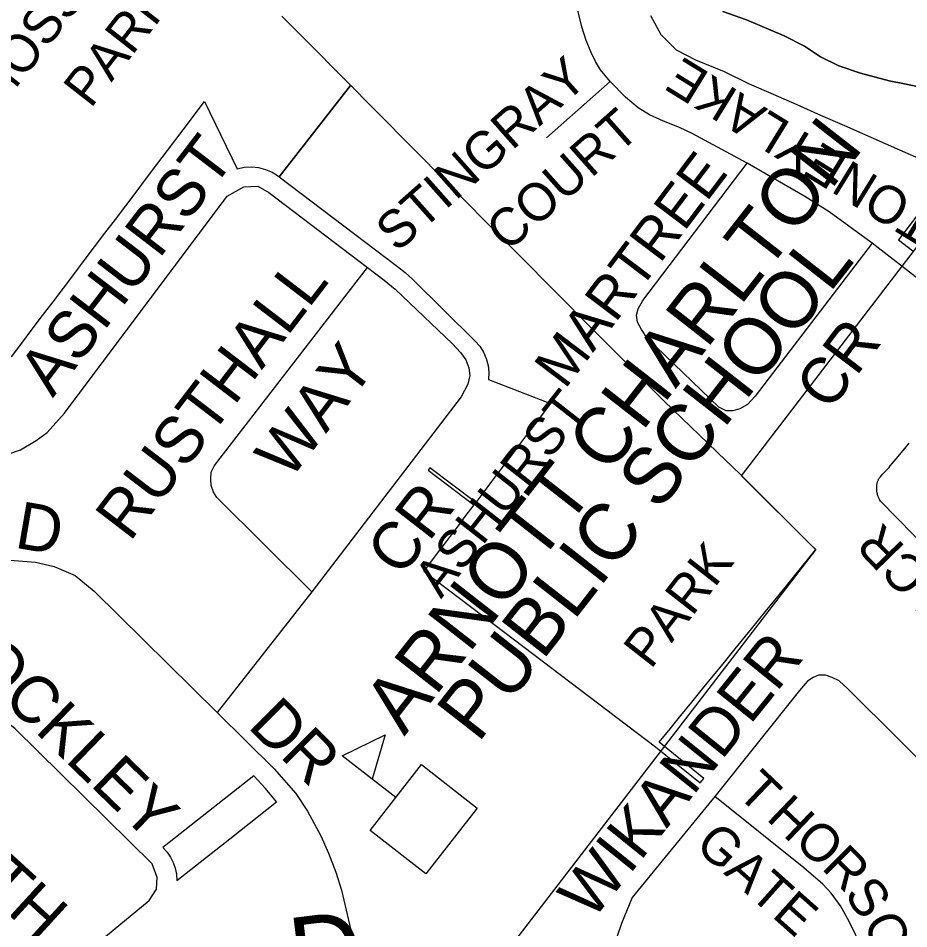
# Model space of a CAD drawing. Extents: x 586326 to 623965, y 4819854 to 4857850.
# Drawn here: x 599080.4 to 599553.3, y 4840854.1 to 4841337.4 of the extents above; entities that cross this region are included whole.
import ezdxf

# ---------------------------------------------------------------- set-up
doc = ezdxf.new("R2010")
doc.units = 0
for name, color, linetype in [('Lots_Concessions', 7, 'Continuous'), ('Minor Rd Lbls', 7, 'Continuous'), ('Minor Rds', 7, 'Continuous'), ('Park Lbls', 7, 'Continuous'), ('Park Outlines', 7, 'Continuous'), ('Proposed Secondary Rds', 7, 'Continuous'), ('School Syms_Lbls', 7, 'Continuous'), ('Secondary Rds Lbls', 7, 'Continuous')]:
    doc.layers.add(name, color=color, linetype=linetype)

msp = doc.modelspace()

# ---------------------------------------------------------------- linework, layer by layer
at = {"layer": 'Lots_Concessions'}
for p, q in [((599464.55, 4841094.52), (599890.76, 4841651.4)), ((599503.89, 4841055.28), (599464.55, 4841094.52)), ((599085.22, 4840510.73), (599503.89, 4841055.28))]:
    msp.add_line(p, q, dxfattribs=at)
at = {"layer": 'Minor Rds'}
for points in [[(599394.65, 4841303.71), (599389.58, 4841310.02), (599387.02, 4841314.32), (599384.69, 4841319.11), (599382.07, 4841325.6), (599379.68, 4841332.73), (599370.49, 4841370.89)], [(599394.65, 4841303.71), (599360.87, 4841273.82)], [(599467.46, 4841260.36), (599438.27, 4841276.14), (599431.46, 4841279.41), (599423.1, 4841282.74), (599415.65, 4841286.06), (599409.67, 4841289.81), (599402.95, 4841295.52), (599394.65, 4841303.71)], [(599533.85, 4841217.99), (599471.64, 4841136.72), (599467.59, 4841132.36), (599463.49, 4841129.97), (599459.84, 4841128.98), (599456.33, 4841129), (599452.34, 4841130.85), (599414.33, 4841167.57), (599411.35, 4841172.15), (599409.26, 4841176.02), (599408.8, 4841179.73), (599409.65, 4841183.07), (599412.16, 4841187.51), (599467.46, 4841260.36)], [(599533.85, 4841217.99), (599510.98, 4841234.57), (599498.03, 4841242.77), (599467.46, 4841260.36)], [(599061.83, 4841101.5), (599081.69, 4841108.23), (599089.92, 4841113.18), (599095.78, 4841117.45), (599104.99, 4841127.8), (599191.36, 4841242.93), (599200.21, 4841247.88), (599207.74, 4841248.18), (599213.52, 4841244.79), (599265.86, 4841205.02)], [(599596.34, 4841138.69), (599575.33, 4841178.54), (599572.96, 4841182.47), (599570.66, 4841185.87), (599567.34, 4841190.22), (599562.8, 4841195.05), (599558.46, 4841198.92), (599533.85, 4841217.99)], [(599236.39, 4841032.87), (599185.97, 4841082.89), (599184.17, 4841085.86), (599182.94, 4841089.37), (599182.65, 4841092.63), (599182.98, 4841096.42), (599184.59, 4841099.95), (599265.86, 4841205.02)], [(599265.86, 4841205.02), (599274.71, 4841198.38), (599280.51, 4841193.58), (599310.96, 4841164.55), (599315.2, 4841159.98), (599318.18, 4841156.11), (599319.76, 4841151.83), (599320.15, 4841147.76), (599319.13, 4841143.09), (599315.59, 4841136.4), (599236.39, 4841032.87)], [(599670.05, 4840946.56), (599538.19, 4841081), (599537.91, 4841081.48), (599537.67, 4841081.92), (599537.47, 4841082.34), (599537.13, 4841083.14), (599536.89, 4841083.84), (599536.71, 4841084.45), (599536.58, 4841084.99), (599536.49, 4841085.46), (599536.37, 4841086.28), (599536.31, 4841086.89), (599536.27, 4841087.82), (599536.29, 4841088.73), (599536.33, 4841089.32), (599536.39, 4841089.83), (599536.46, 4841090.29), (599536.54, 4841090.68), (599536.63, 4841091.03), (599536.72, 4841091.33), (599536.81, 4841091.59), (599536.99, 4841092.05), (599537.15, 4841092.38), (599537.28, 4841092.63), (599537.5, 4841093), (599537.74, 4841093.36), (599538.09, 4841093.83), (599538.75, 4841094.65), (599539.34, 4841095.33), (599539.86, 4841095.9), (599540.76, 4841096.86), (599542.12, 4841098.26), (599542.78, 4841098.98), (599543.44, 4841099.73), (599546.52, 4841103.44), (599551.1, 4841109.06), (599553.42, 4841111.85)], [(599236.39, 4841032.87), (599186.04, 4840968.93)], [(599002.5, 4840910.68), (599011.69, 4840906.66), (599018.73, 4840903.27), (599025.55, 4840897.8), (599033.33, 4840890.32), (599089.77, 4840835.13), (599095.06, 4840831.84), (599102.18, 4840831.61), (599111.83, 4840837.6), (599149.93, 4840869.01), (599153.9, 4840875.17), (599154.25, 4840881.36), (599151.59, 4840888.47), (599078.82, 4840960.23), (599068.53, 4840968.27), (599055.82, 4840976.8), (599040.5, 4840984.94), (599025.89, 4840990.2)], [(599619.68, 4840855.04), (599602.54, 4840890.78), (599595.08, 4840903.9), (599585.11, 4840916.65), (599574.86, 4840927.89), (599521.05, 4840981.27), (599516.25, 4840985.62), (599512.56, 4840987.5), (599509.07, 4840988.6), (599505.26, 4840988.65), (599502.53, 4840987.52), (599499.56, 4840985.5), (599495.24, 4840980.48), (599450.39, 4840924.25)], [(599450.39, 4840924.25), (599406.38, 4840870.63), (599400.67, 4840856.92), (599384.32, 4840808.7)], [(599541.86, 4840816.47), (599521.65, 4840857.96), (599517.05, 4840866.33), (599512.02, 4840872.96), (599507.63, 4840877.71), (599497.53, 4840886.41), (599450.39, 4840924.25)]]:
    msp.add_lwpolyline(points, dxfattribs=at)
at = {"layer": 'Park Outlines'}
for points in [[(599076.87, 4841157.66), (599082.39, 4841164.94), (599087.9, 4841172.23), (599093.42, 4841179.52), (599098.94, 4841186.81), (599104.45, 4841194.1), (599109.97, 4841201.39), (599115.49, 4841208.68), (599121.01, 4841215.96), (599126.52, 4841223.25), (599132.04, 4841230.54), (599137.56, 4841237.83), (599143.07, 4841245.12), (599148.59, 4841252.41), (599154.11, 4841259.7), (599159.7, 4841267.09), (599168.05, 4841278.12), (599179.39, 4841293.09), (599196.7, 4841257.48), (599200.46, 4841258.27), (599204.29, 4841258.48), (599208.11, 4841258.08), (599211.83, 4841257.1), (599215.34, 4841255.56), (599218.57, 4841253.48), (599218.96, 4841253.19), (599218.96, 4841253.19), (599256.87, 4841301.71), (599256.91, 4841301.77), (599249.09, 4841309.66), (599237.67, 4841321.18), (599229.08, 4841329.84), (599220.49, 4841338.5)], [(599416.16, 4841338.76), (599421.61, 4841328.66), (599429.8, 4841320.62), (599439.99, 4841315.35), (599455.3, 4841309.01), (599468.61, 4841302.61), (599481.24, 4841297.06), (599493.87, 4841291.52), (599506.49, 4841285.97), (599519.12, 4841280.42), (599533.15, 4841274.26), (599548.34, 4841267.58), (599561.26, 4841261.9)], [(599454.52, 4841340.87), (599467.03, 4841336.51), (599487.18, 4841327.92), (599497.83, 4841322.48), (599506.42, 4841316.87), (599516.12, 4841312.17), (599527.72, 4841308.27), (599542.78, 4841304.08), (599550.97, 4841302.48), (599557.69, 4841301.14)], [(599557.69, 4841301.14), (599550.97, 4841302.48), (599542.78, 4841304.08), (599527.72, 4841308.27), (599516.12, 4841312.17), (599506.42, 4841316.87), (599497.83, 4841322.48), (599487.18, 4841327.92), (599467.03, 4841336.51), (599454.52, 4841340.87)], [(599575.33, 4841255.72), (599547.78, 4841219.77), (599555.48, 4841213.87)]]:
    msp.add_lwpolyline(points, dxfattribs=at)
for points in [[(599323.34, 4841080.38), (599299.04, 4841098.77), (599298.12, 4841097.55), (599322.42, 4841079.16), (599317.64, 4841072.86), (599313.97, 4841068), (599310.29, 4841063.14), (599306.61, 4841058.28), (599302.93, 4841053.42), (599297.7, 4841046.51), (599295.74, 4841043.92), (599333.64, 4841015.22), (599418.84, 4840950.69), (599442.48, 4840931.46), (599444.4, 4840933.83), (599420.76, 4840953.05), (599426.53, 4840960.14), (599432.29, 4840967.23), (599438.06, 4840974.33), (599443.83, 4840981.42), (599449.59, 4840988.51), (599455.36, 4840995.6), (599461.13, 4841002.7), (599469.78, 4841013.34), (599477.17, 4841022.43), (599484.57, 4841031.52), (599503.89, 4841055.29), (599500.64, 4841058.53), (599483.04, 4841076.1), (599481.81, 4841077.33), (599464.5, 4841094.61), (599459.27, 4841099.64), (599456.18, 4841102.61), (599423.42, 4841134.12), (599387.45, 4841170.28), (599363.62, 4841194.24), (599348.36, 4841209.58), (599334.65, 4841223.41), (599312.49, 4841245.74), (599285.62, 4841272.81), (599275.2, 4841283.32), (599267.88, 4841290.7), (599256.91, 4841301.77), (599256.87, 4841301.71), (599218.96, 4841253.19), (599218.96, 4841253.19), (599281.75, 4841205.66), (599285.88, 4841202.36), (599289.78, 4841198.8), (599323.02, 4841166.03), (599325.47, 4841163.22), (599327.46, 4841160.08), (599328.96, 4841156.68), (599329.94, 4841153.08), (599330.36, 4841149.39), (599330.22, 4841145.67), (599363.1, 4841132.91), (599353.86, 4841120.7), (599350.18, 4841115.84), (599346.5, 4841110.98), (599342.82, 4841106.12), (599339.15, 4841101.26), (599335.47, 4841096.4), (599331.79, 4841091.54), (599328.11, 4841086.69)], [(599205.53, 4840935.24), (599181.42, 4840916.24), (599157.3, 4840897.23), (599159.45, 4840894.8), (599161.27, 4840892.12), (599162.72, 4840889.22), (599163.78, 4840886.16), (599164.43, 4840882.98), (599164.65, 4840879.74), (599192.73, 4840901.88), (599217.58, 4840921.46), (599211.77, 4840928.54)]]:
    msp.add_lwpolyline(points, close=True, dxfattribs=at)
at = {"layer": 'Proposed Secondary Rds'}
for points in [[(599073.83, 4841049.83), (599089.55, 4841048.73), (599099.46, 4841046.33), (599110.66, 4841041.65), (599120.77, 4841033.33), (599186.04, 4840968.93)], [(599186.04, 4840968.93), (599216.39, 4840938.97), (599227.93, 4840925.89), (599233.96, 4840916.53), (599241.09, 4840903.38), (599245.21, 4840894.27), (599249.13, 4840884.18), (599252.04, 4840874.61), (599264.4, 4840821.42)]]:
    msp.add_lwpolyline(points, dxfattribs=at)
at = {"layer": 'School Syms_Lbls'}
msp.add_line((599280.92, 4840923.74), (599252.5, 4840945.93), dxfattribs=at)
for points in [[(599252.5, 4840945.93), (599275.28, 4840956.96), (599268.37, 4840933.46)], [(599267.28, 4840906.29), (599294.55, 4840941.19), (599324.15, 4840918.05), (599296.89, 4840883.16)]]:
    msp.add_lwpolyline(points, close=True, dxfattribs=at)

# ---------------------------------------------------------------- texts
at = {"layer": 'Minor Rd Lbls'}
for s, height, rotation, p in [('STINGRAY', 19.998, 41.6035, (599281.57, 4841212.6)), ('STONEYLAKE', 19.998, 148.3913, (599585.07, 4841223.69)), ('COURT', 19.998, 41.6035, (599340.25, 4841212.77)), ('ASHURST ', 25.002, 52.5326, (599098.79, 4841135.57)), ('MARTREE', 22.079, 52.9268, (599370.73, 4841139.94)), ('RUSTHALL', 25.002, 52.573, (599139.74, 4841058.98)), ('CR', 24.377, 52.9268, (599511.12, 4841128.04)), ('WAY', 25.002, 52.573, (599224.6, 4841091.55)), ('CR', 25.002, 52.0983, (599283.57, 4841039.99)), ('D', 25, 350.2176, (599077.98, 4841056.45)), ('TOBERMORY CR ', 19.998, 134.3149, (599691.1, 4840914.11)), ('HOCKLEY', 25.002, 315.8739, (599035.52, 4841010.55)), ('WIKANDER', 25.002, 51.1244, (599385.07, 4840857.81)), ('D', 25, 315, (599201.7, 4840961.24)), ('R', 25, 315, (599218.75, 4840945.59)), ('T', 20, 316.3639, (599461.38, 4840925.42)), ('PATH', 25.002, 317.5638, (599025.99, 4840906.51)), ('H', 20, 316.3639, (599477.08, 4840912.31)), ('GATE', 19.998, 318.2706, (599439.05, 4840897.38)), ('O', 20, 316.3639, (599491.69, 4840899.69)), ('R', 20, 315, (599506.48, 4840886.1)), ('S', 20, 306.4693, (599518.48, 4840872.1)), ('O', 20, 294.7486, (599528.65, 4840857.39))]:
    msp.add_text(s, height=height, rotation=rotation, dxfattribs=at).set_placement(p)
at = {"layer": 'Park Lbls'}
for s, p in [('MOSSWOOD', (599069.11, 4841287.03)), ('PARK', (599118.92, 4841289.08)), ('ASHURST', (599304.93, 4841028.86)), ('PARK', (599416.26, 4840991.37))]:
    msp.add_text(s, height=19.992, rotation=52, dxfattribs=at).set_placement(p)
at = {"layer": 'School Syms_Lbls'}
for s, p in [('ARNOTT CHARLTON', (599285.41, 4840955.98)), ('PUBLIC SCHOOL', (599324.56, 4840952.15))]:
    msp.add_text(s, height=30, rotation=52, dxfattribs=at).set_placement(p)
at = {"layer": 'Secondary Rds Lbls'}
msp.add_text('D', height=40, rotation=7.125, dxfattribs=at).set_placement((599227.22, 4840819.65))

doc.saveas('drawing.dxf')
